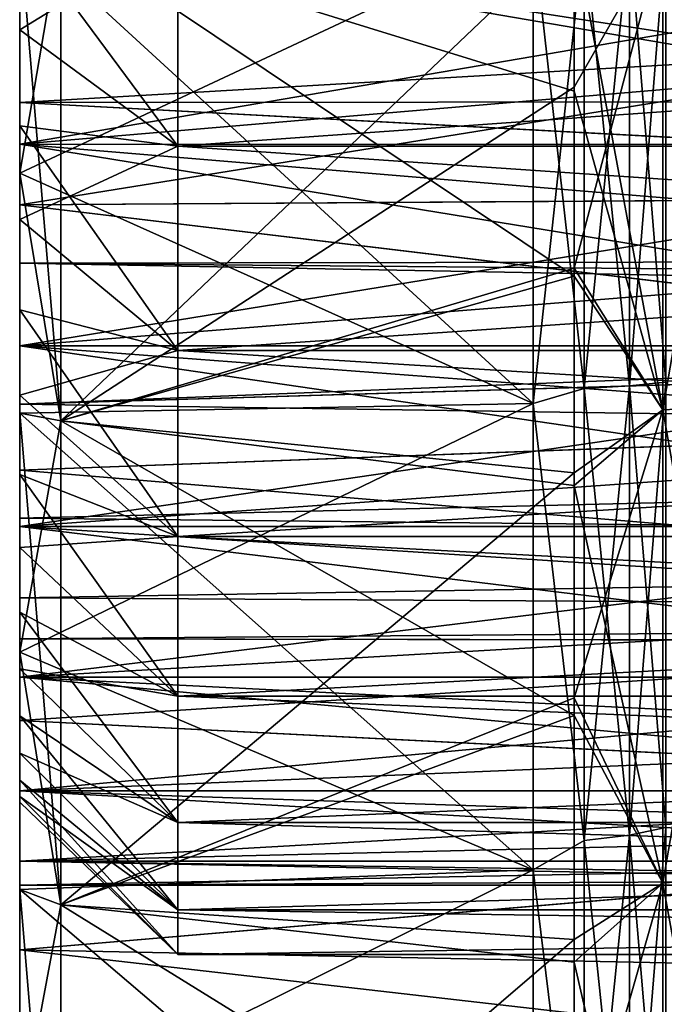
# Model space of a CAD drawing. Header units: metres. Extents: x 26 to 263, y -109 to 109.
# Tile 292 of 656: x 26.26 to 30.34, y 69.52 to 75.75. Entities that reach past the tile are written whole.
import ezdxf

# ---------------------------------------------------------------- set-up
doc = ezdxf.new("R2010")
doc.units = ezdxf.units.M
doc.layers.add('solid_500750', color=7, linetype='CONTINUOUS')

msp = doc.modelspace()

# ---------------------------------------------------------------- linework, layer by layer
at = {"layer": 'solid_500750'}
for points in [[(34.085598, 75.625412, -1.182589), (26.260599, 76.300003, -1.144705), (34.085598, 76.300003, -1.144705)], [(26.260599, 74.959785, -1.295745), (26.260599, 76.300003, 3.305295), (26.260599, 76.300003, -1.144705)], [(34.085598, 75.625412, -1.182589), (34.085598, 74.959312, -1.295765), (26.260599, 76.300003, -1.144705)], [(26.260599, 74.959785, -1.295745), (26.260599, 76.300003, -1.144705), (34.085598, 74.959312, -1.295765)], [(26.260599, 74.959785, -13.043665), (34.085598, 76.300003, -13.194705), (26.260599, 76.300003, -13.194705)], [(26.260599, 74.959785, -13.043665), (34.085598, 75.625412, -13.156821), (34.085598, 76.300003, -13.194705)], [(26.260599, 74.576172, -17.501884), (26.260599, 76.300003, -13.194705), (26.260599, 76.300003, -17.644705)], [(26.260599, 74.576172, -17.501884), (26.260599, 74.959785, -13.043665), (26.260599, 76.300003, -13.194705)], [(26.260599, 74.576172, 3.162473), (36.960598, 76.300003, 3.305295), (26.260599, 76.300003, 3.305295)], [(26.260599, 74.576172, 3.162473), (26.260599, 76.300003, 3.305295), (26.260599, 74.959785, -1.295745)], [(36.960598, 74.646263, -17.51334), (26.260599, 76.300003, -17.644705), (36.960598, 76.300003, -17.644705)], [(36.960598, 74.646263, -17.51334), (26.260599, 74.576172, -17.501884), (26.260599, 76.300003, -17.644705)], [(36.960598, 74.644821, 3.173699), (36.960598, 76.300003, 3.305295), (26.260599, 74.576172, 3.162473)], [(26.260599, 76.300003, -38.192493), (26.521072, 76.300003, -39.669704), (26.521072, 73.210678, -39.522541)], [(26.260599, 76.300003, -38.192493), (26.521072, 73.210678, -39.522541), (26.260599, 74.777786, -38.155125)], [(26.260599, 74.777786, 23.815714), (26.521072, 73.210678, 25.183132), (26.521072, 76.300003, 25.330294)], [(26.260599, 74.777786, 23.815714), (26.521072, 76.300003, 25.330294), (26.260599, 76.300003, 23.853083)], [(26.260599, 74.777786, -38.155125), (29.508106, 73.321663, -37.473866), (29.508106, 76.300003, -37.619869)], [(26.260599, 76.300003, -38.192493), (26.260599, 74.777786, -38.155125), (29.508106, 76.300003, -37.619869)], [(26.260599, 76.300003, 23.853083), (29.508106, 76.300003, 23.28046), (29.508106, 73.321655, 23.134453)], [(26.260599, 74.777786, 23.815714), (26.260599, 76.300003, 23.853083), (29.508106, 73.321655, 23.134453)], [(26.260599, 76.300003, -2.669705), (44.760601, 76.300003, -2.669705), (44.760601, 75.239151, -2.796602)], [(26.260599, 75.223312, -2.8005), (26.260599, 76.300003, -2.669705), (44.760601, 75.239151, -2.796602)], [(26.260599, 75.223312, -11.538911), (44.760601, 75.239151, -11.542809), (44.760601, 76.300003, -11.669705)], [(26.260599, 76.300003, -11.669705), (26.260599, 75.223312, -11.538911), (44.760601, 76.300003, -11.669705)], [(26.260599, 76.300003, -1.669706), (26.260599, 76.300003, -2.669705), (26.260599, 75.223312, -2.8005)], [(26.260599, 75.683014, -1.704469), (26.260599, 76.300003, -1.669706), (26.260599, 75.223312, -2.8005)], [(26.260599, 75.683014, -12.634942), (26.260599, 75.223312, -11.538911), (26.260599, 76.300003, -11.669705)], [(26.260599, 75.683014, -12.634942), (26.260599, 76.300003, -11.669705), (26.260599, 76.300003, -12.669705)], [(27.260599, 74.94857, -13.527665), (26.260599, 75.683014, -12.634942), (26.260599, 76.300003, -12.669705)], [(27.260599, 76.300003, -13.669705), (27.260599, 74.94857, -13.527665), (26.260599, 76.300003, -12.669705)], [(27.260599, 76.300003, -0.669705), (26.260599, 76.300003, -1.669706), (26.260599, 75.683014, -1.704469)], [(27.260599, 74.94857, -0.811746), (27.260599, 76.300003, -0.669705), (26.260599, 75.683014, -1.704469)], [(26.521072, 73.210678, 25.183132), (29.768578, 75.321411, 24.74267), (29.768578, 76.300003, 24.757671)], [(26.521072, 76.300003, 25.330294), (26.521072, 73.210678, 25.183132), (29.768578, 76.300003, 24.757671)], [(26.521072, 76.300003, -39.669704), (29.768578, 75.29612, -39.081295), (29.768578, 74.124962, -39.022911)], [(26.521072, 73.210678, -39.522541), (26.521072, 76.300003, -39.669704), (29.768578, 74.124962, -39.022911)], [(26.521072, 76.300003, -39.669704), (29.768578, 76.300003, -39.097084), (29.768578, 75.29612, -39.081295)], [(46.260601, 76.300003, -0.669705), (27.260599, 76.300003, -0.669705), (27.260599, 74.94857, -0.811746)], [(46.260601, 74.948891, -0.811753), (46.260601, 76.300003, -0.669705), (27.260599, 74.94857, -0.811746)], [(46.260601, 74.948891, -13.527658), (27.260599, 74.94857, -13.527665), (27.260599, 76.300003, -13.669705)], [(46.260601, 76.300003, -13.669705), (46.260601, 74.948891, -13.527658), (27.260599, 76.300003, -13.669705)], [(29.83115, 76.300003, -37.518108), (29.508106, 76.300003, -37.619869), (29.508106, 73.321663, -37.473866)], [(29.83115, 73.415199, -37.380688), (29.83115, 76.300003, -37.518108), (29.508106, 73.321663, -37.473866)], [(29.83115, 73.415199, 23.041277), (29.508106, 73.321655, 23.134453), (29.508106, 76.300003, 23.28046)], [(29.83115, 76.300003, 23.178698), (29.83115, 73.415199, 23.041277), (29.508106, 76.300003, 23.28046)], [(30.32963, 76.300003, 24.596983), (29.768578, 76.300003, 24.757671), (29.768578, 75.321411, 24.74267)], [(30.32963, 76.300003, 24.596983), (29.768578, 75.321411, 24.74267), (29.768578, 74.177361, 24.687033)], [(30.32963, 73.280388, 24.45314), (30.32963, 76.300003, 24.596983), (29.768578, 74.177361, 24.687033)], [(30.32963, 73.280388, -38.792553), (29.768578, 75.29612, -39.081295), (29.768578, 76.300003, -39.097084)], [(30.32963, 73.280388, -38.792553), (29.768578, 76.300003, -39.097084), (30.32963, 76.300003, -38.936394)], [(30.117727, 76.300003, -37.335697), (29.83115, 76.300003, -37.518108), (29.83115, 73.415199, -37.380688)], [(30.117727, 73.432541, -37.199104), (30.117727, 76.300003, -37.335697), (29.83115, 73.415199, -37.380688)], [(30.117727, 73.432541, 22.859692), (29.83115, 73.415199, 23.041277), (29.83115, 76.300003, 23.178698)], [(30.117727, 76.300003, 22.996286), (30.117727, 73.432541, 22.859692), (29.83115, 76.300003, 23.178698)], [(30.347261, 76.300003, -37.08527), (30.117727, 76.300003, -37.335697), (30.117727, 73.432541, -37.199104)], [(30.347261, 73.456345, -36.94981), (30.347261, 76.300003, -37.08527), (30.117727, 73.432541, -37.199104)], [(30.347261, 73.456345, 22.610397), (30.117727, 73.432541, 22.859692), (30.117727, 76.300003, 22.996286)], [(30.347261, 76.300003, 22.745857), (30.347261, 73.456345, 22.610397), (30.117727, 76.300003, 22.996286)], [(30.32963, 73.280388, 24.45314), (30.847132, 76.300003, 24.32217), (30.32963, 76.300003, 24.596983)], [(30.32963, 73.280388, 24.45314), (30.847132, 73.306503, 24.179573), (30.847132, 76.300003, 24.32217)], [(30.847132, 73.306503, -38.518982), (30.32963, 76.300003, -38.936394), (30.847132, 76.300003, -38.661583)], [(30.32963, 73.280388, -38.792553), (30.32963, 76.300003, -38.936394), (30.847132, 73.306503, -38.518982)], [(26.260599, 75.076416, -1.80762), (26.260599, 75.683014, -1.704469), (26.260599, 75.223312, -2.8005)], [(26.260599, 75.683014, -12.634942), (26.260599, 75.076416, -12.531791), (26.260599, 75.223312, -11.538911)], [(27.260599, 74.94857, -0.811746), (26.260599, 75.683014, -1.704469), (26.260599, 75.076416, -1.80762)], [(27.260599, 74.94857, -13.527665), (26.260599, 75.076416, -12.531791), (26.260599, 75.683014, -12.634942)], [(26.260599, 74.959785, -13.043665), (34.085598, 74.959312, -13.043646), (34.085598, 75.625412, -13.156821)], [(26.521072, 73.210678, 25.183132), (29.768578, 74.177361, 24.687033), (29.768578, 75.321411, 24.74267)], [(30.32963, 73.280388, -38.792553), (29.768578, 74.124962, -39.022911), (29.768578, 75.29612, -39.081295)], [(26.260599, 75.223312, -2.8005), (44.760601, 75.239151, -2.796602), (44.760601, 74.238449, -3.169705)], [(26.260599, 75.223312, -11.538911), (44.660599, 74.238449, -11.169705), (44.760601, 75.239151, -11.542809)], [(26.260599, 75.223312, -2.8005), (44.760601, 74.238449, -3.169705), (44.660599, 74.238449, -3.169705)], [(26.260599, 75.223312, -11.538911), (26.260599, 74.208427, -11.154037), (44.660599, 74.238449, -11.169705)], [(26.260599, 74.208427, -3.185374), (26.260599, 75.223312, -2.8005), (44.660599, 74.238449, -3.169705)], [(26.260599, 75.076416, -1.80762), (26.260599, 75.223312, -2.8005), (26.260599, 74.208427, -3.185374)], [(26.260599, 74.483589, -12.361106), (26.260599, 74.208427, -11.154037), (26.260599, 75.223312, -11.538911)], [(26.260599, 75.076416, -12.531791), (26.260599, 74.483589, -12.361106), (26.260599, 75.223312, -11.538911)], [(26.260599, 74.483589, -1.978305), (26.260599, 75.076416, -1.80762), (26.260599, 74.208427, -3.185374)], [(27.260599, 74.94857, -0.811746), (26.260599, 75.076416, -1.80762), (26.260599, 74.483589, -1.978305)], [(27.260599, 73.656212, -13.107751), (26.260599, 74.483589, -12.361106), (26.260599, 75.076416, -12.531791)], [(27.260599, 74.94857, -13.527665), (27.260599, 73.656212, -13.107751), (26.260599, 75.076416, -12.531791)], [(26.260599, 74.959785, -13.043665), (26.260599, 73.685738, -12.597849), (34.085598, 74.959312, -13.043646)], [(26.260599, 74.959785, -1.295745), (34.085598, 74.310066, -1.482808), (34.085598, 73.685852, -1.741368)], [(26.260599, 73.685738, -1.741562), (26.260599, 74.959785, -1.295745), (34.085598, 73.685852, -1.741368)], [(26.260599, 74.959785, -1.295745), (34.085598, 74.959312, -1.295765), (34.085598, 74.310066, -1.482808)], [(26.260599, 74.576172, 3.162473), (26.260599, 74.959785, -1.295745), (26.260599, 73.685738, -1.741562)], [(26.260599, 74.576172, -17.501884), (26.260599, 73.685738, -12.597849), (26.260599, 74.959785, -13.043665)], [(26.260599, 73.685738, -12.597849), (34.085598, 74.310066, -12.856603), (34.085598, 74.959312, -13.043646)], [(27.260599, 73.656212, -1.23166), (27.260599, 74.94857, -0.811746), (26.260599, 74.483589, -1.978305)], [(46.260601, 74.948891, -0.811753), (27.260599, 74.94857, -0.811746), (27.260599, 73.656212, -1.23166)], [(46.260601, 73.65596, -1.231853), (46.260601, 74.948891, -0.811753), (27.260599, 73.656212, -1.23166)], [(46.260601, 74.948891, -13.527658), (46.260601, 73.65596, -13.107557), (27.260599, 74.94857, -13.527665)], [(46.260601, 73.65596, -13.107557), (27.260599, 73.656212, -13.107751), (27.260599, 74.94857, -13.527665)], [(26.260599, 74.777786, -38.155125), (26.521072, 73.210678, -39.522541), (26.260599, 73.259232, -38.04311)], [(26.260599, 73.259232, 23.703699), (26.521072, 73.210678, 25.183132), (26.260599, 74.777786, 23.815714)], [(26.260599, 74.777786, -38.155125), (26.260599, 73.259232, -38.04311), (29.508106, 73.321663, -37.473866)], [(26.260599, 73.259232, 23.703699), (26.260599, 74.777786, 23.815714), (29.508106, 73.321655, 23.134453)], [(36.960598, 74.646263, -17.51334), (36.960598, 73.294876, -17.204388), (26.260599, 74.576172, -17.501884)], [(36.960598, 73.293022, 2.864421), (36.960598, 74.644821, 3.173699), (26.260599, 74.576172, 3.162473)], [(26.260599, 74.576172, 3.162473), (26.260599, 73.685738, -1.741562), (26.260599, 72.899254, 2.737874)], [(26.260599, 72.899254, -17.077284), (26.260599, 73.685738, -12.597849), (26.260599, 74.576172, -17.501884)], [(36.960598, 73.294876, -17.204388), (26.260599, 72.899254, -17.077284), (26.260599, 74.576172, -17.501884)], [(36.960598, 73.293022, 2.864421), (26.260599, 74.576172, 3.162473), (26.260599, 72.899254, 2.737874)], [(26.260599, 73.913338, -2.214592), (26.260599, 74.483589, -1.978305), (26.260599, 74.208427, -3.185374)], [(26.260599, 74.483589, -12.361106), (26.260599, 73.913338, -12.124819), (26.260599, 74.208427, -11.154037)], [(27.260599, 73.656212, -1.23166), (26.260599, 74.483589, -1.978305), (26.260599, 73.913338, -2.214592)], [(27.260599, 73.656212, -13.107751), (26.260599, 73.913338, -12.124819), (26.260599, 74.483589, -12.361106)], [(26.260599, 73.685738, -12.597849), (34.085598, 73.685852, -12.598042), (34.085598, 74.310066, -12.856603)], [(26.260599, 74.208427, -11.154037), (44.660599, 74.050293, -11.066988), (44.660599, 74.238449, -11.169705)], [(26.260599, 74.208427, -3.185374), (44.660599, 74.238449, -3.169705), (44.660599, 74.050293, -3.272423)], [(26.260599, 74.208427, -11.154037), (26.260599, 73.316238, -10.538222), (44.660599, 74.050293, -11.066988)], [(26.260599, 74.208427, -3.185374), (44.660599, 74.050293, -3.272423), (44.660599, 73.866676, -3.384348)], [(26.260599, 73.316238, -3.801188), (26.260599, 74.208427, -3.185374), (44.660599, 73.866676, -3.384348)], [(26.260599, 73.913338, -2.214592), (26.260599, 74.208427, -3.185374), (26.260599, 73.316238, -3.801188)], [(26.260599, 73.374046, -11.826728), (26.260599, 73.316238, -10.538222), (26.260599, 74.208427, -11.154037)], [(26.260599, 73.913338, -12.124819), (26.260599, 73.374046, -11.826728), (26.260599, 74.208427, -11.154037)], [(26.521072, 73.210678, 25.183132), (29.768578, 72.882584, 24.574249), (29.768578, 74.177361, 24.687033)], [(30.32963, 73.280388, 24.45314), (29.768578, 74.177361, 24.687033), (29.768578, 72.882584, 24.574249)], [(26.521072, 73.210678, -39.522541), (29.768578, 74.124962, -39.022911), (29.768578, 72.801331, -38.904808)], [(30.32963, 73.280388, -38.792553), (29.768578, 72.801331, -38.904808), (29.768578, 74.124962, -39.022911)], [(26.260599, 73.316238, -10.538222), (44.660599, 73.866676, -10.955063), (44.660599, 74.050293, -11.066988)], [(26.260599, 73.374046, -2.512683), (26.260599, 73.913338, -2.214592), (26.260599, 73.316238, -3.801188)], [(27.260599, 73.656212, -1.23166), (26.260599, 73.913338, -2.214592), (26.260599, 73.374046, -2.512683)], [(27.260599, 72.479393, -12.428316), (26.260599, 73.374046, -11.826728), (26.260599, 73.913338, -12.124819)], [(27.260599, 73.656212, -13.107751), (27.260599, 72.479393, -12.428316), (26.260599, 73.913338, -12.124819)], [(26.260599, 73.316238, -3.801188), (44.660599, 73.866676, -3.384348), (44.760601, 73.043175, -4.064468)], [(26.260599, 73.316238, -10.538222), (44.760601, 73.043175, -10.274942), (44.760601, 73.866676, -10.955063)], [(26.260599, 73.316238, -10.538222), (44.760601, 73.866676, -10.955063), (44.660599, 73.866676, -10.955063)], [(26.260599, 72.543129, -11.879925), (34.085598, 73.094505, -12.271218), (34.085598, 73.685852, -12.598042)], [(26.260599, 73.685738, -12.597849), (26.260599, 72.543129, -11.879925), (34.085598, 73.685852, -12.598042)], [(26.260599, 73.685738, -1.741562), (34.085598, 73.685852, -1.741368), (34.085598, 73.094505, -2.068192)], [(26.260599, 73.685738, -1.741562), (34.085598, 73.094505, -2.068192), (34.085598, 72.543472, -2.459171)], [(26.260599, 72.543129, -2.459487), (26.260599, 73.685738, -1.741562), (34.085598, 72.543472, -2.459171)], [(26.260599, 72.899254, 2.737874), (26.260599, 73.685738, -1.741562), (26.260599, 72.543129, -2.459487)], [(26.260599, 72.899254, -17.077284), (26.260599, 72.543129, -11.879925), (26.260599, 73.685738, -12.597849)], [(27.260599, 72.479393, -1.911095), (27.260599, 73.656212, -1.23166), (26.260599, 73.374046, -2.512683)], [(46.260601, 73.65596, -1.231853), (27.260599, 73.656212, -1.23166), (27.260599, 72.479393, -1.911095)], [(46.260601, 72.479393, -12.428316), (27.260599, 72.479393, -12.428316), (27.260599, 73.656212, -13.107751)], [(46.260601, 73.65596, -13.107557), (46.260601, 72.479393, -12.428316), (27.260599, 73.656212, -13.107751)], [(46.260601, 72.479393, -1.911095), (46.260601, 73.65596, -1.231853), (27.260599, 72.479393, -1.911095)], [(29.83115, 70.556526, -36.969673), (29.83115, 73.415199, -37.380688), (29.508106, 73.321663, -37.473866)], [(29.83115, 73.415199, 23.041277), (29.83115, 70.556526, 22.630262), (29.508106, 73.321655, 23.134453)], [(30.117727, 73.432541, -37.199104), (29.83115, 73.415199, -37.380688), (29.83115, 70.556526, -36.969673)], [(30.117727, 70.591049, -36.790558), (30.117727, 73.432541, -37.199104), (29.83115, 70.556526, -36.969673)], [(30.117727, 73.432541, 22.859692), (30.117727, 70.591049, 22.451147), (29.83115, 73.415199, 23.041277)], [(30.117727, 70.591049, 22.451147), (29.83115, 70.556526, 22.630262), (29.83115, 73.415199, 23.041277)], [(30.347261, 73.456345, -36.94981), (30.117727, 73.432541, -37.199104), (30.117727, 70.591049, -36.790558)], [(30.347261, 70.638443, -36.544655), (30.347261, 73.456345, -36.94981), (30.117727, 70.591049, -36.790558)], [(30.347261, 73.456345, 22.610397), (30.347261, 70.638443, 22.205244), (30.117727, 73.432541, 22.859692)], [(30.347261, 70.638443, 22.205244), (30.117727, 70.591049, 22.451147), (30.117727, 73.432541, 22.859692)], [(26.260599, 72.870995, -2.869491), (26.260599, 73.374046, -2.512683), (26.260599, 73.316238, -3.801188)], [(26.260599, 73.374046, -11.826728), (26.260599, 72.870995, -11.46992), (26.260599, 73.316238, -10.538222)], [(27.260599, 72.479393, -1.911095), (26.260599, 73.374046, -2.512683), (26.260599, 72.870995, -2.869491)], [(27.260599, 72.479393, -12.428316), (26.260599, 72.870995, -11.46992), (26.260599, 73.374046, -11.826728)], [(26.260599, 71.748009, -37.85672), (29.508106, 70.372307, -37.037331), (29.508106, 73.321663, -37.473866)], [(26.260599, 73.259232, -38.04311), (26.260599, 71.748009, -37.85672), (29.508106, 73.321663, -37.473866)], [(26.260599, 73.259232, 23.703699), (29.508106, 73.321655, 23.134453), (29.508106, 70.372299, 22.697918)], [(26.260599, 72.596611, -4.613532), (26.260599, 73.316238, -3.801188), (44.760601, 73.043175, -4.064468)], [(26.260599, 73.316238, -10.538222), (26.260599, 72.596611, -9.725879), (44.760601, 73.043175, -10.274942)], [(26.260599, 72.870995, -2.869491), (26.260599, 73.316238, -3.801188), (26.260599, 72.596611, -4.613532)], [(26.260599, 72.870995, -11.46992), (26.260599, 72.596611, -9.725879), (26.260599, 73.316238, -10.538222)], [(36.960598, 73.294876, -17.204388), (36.960598, 72.003761, -16.723133), (26.260599, 72.899254, -17.077284)], [(36.960598, 72.002251, 2.383041), (36.960598, 73.293022, 2.864421), (26.260599, 72.899254, 2.737874)], [(29.83115, 70.556526, -36.969673), (29.508106, 73.321663, -37.473866), (29.508106, 70.372307, -37.037331)], [(29.83115, 70.556526, 22.630262), (29.508106, 70.372299, 22.697918), (29.508106, 73.321655, 23.134453)], [(30.32963, 73.280388, -38.792553), (30.847132, 73.306503, -38.518982), (30.847132, 70.340126, -38.092484)], [(30.32963, 70.288116, 24.022917), (30.847132, 70.340126, 23.753071), (30.847132, 73.306503, 24.179573)], [(30.32963, 73.280388, 24.45314), (30.32963, 70.288116, 24.022917), (30.847132, 73.306503, 24.179573)], [(26.260599, 73.259232, -38.04311), (26.521072, 73.210678, -39.522541), (26.521072, 70.149338, -39.08239)], [(26.260599, 73.259232, -38.04311), (26.521072, 70.149338, -39.08239), (26.260599, 71.748009, -37.85672)], [(26.260599, 71.748009, 23.517307), (26.521072, 73.210678, 25.183132), (26.260599, 73.259232, 23.703699)], [(26.260599, 71.748009, 23.517307), (26.260599, 73.259232, 23.703699), (29.508106, 70.372299, 22.697918)], [(30.32963, 73.280388, 24.45314), (29.768578, 72.882584, 24.574249), (29.768578, 71.459396, 24.388588)], [(30.32963, 73.280388, 24.45314), (29.768578, 71.459396, 24.388588), (30.32963, 70.288116, 24.022917)], [(30.32963, 70.288116, -38.362328), (29.768578, 72.801331, -38.904808), (30.32963, 73.280388, -38.792553)], [(30.32963, 70.288116, -38.362328), (30.32963, 73.280388, -38.792553), (30.847132, 70.340126, -38.092484)], [(26.260599, 71.748009, 23.517307), (26.521072, 70.149338, 24.742977), (26.521072, 73.210678, 25.183132)], [(26.521072, 73.210678, 25.183132), (26.521072, 70.149338, 24.742977), (29.768578, 72.882584, 24.574249)], [(26.521072, 73.210678, -39.522541), (29.768578, 72.801331, -38.904808), (29.768578, 71.347626, -38.710655)], [(26.521072, 70.149338, -39.08239), (26.521072, 73.210678, -39.522541), (29.768578, 71.347626, -38.710655)], [(26.260599, 72.543129, -11.879925), (34.085598, 72.543472, -11.88024), (34.085598, 73.094505, -12.271218)], [(26.260599, 72.596611, -4.613532), (44.760601, 73.043175, -4.064468), (44.760601, 72.402885, -4.919705)], [(26.260599, 72.596611, -9.725879), (44.760601, 72.402885, -9.419705), (44.760601, 73.043175, -10.274942)], [(26.260599, 72.899254, 2.737874), (26.260599, 72.543129, -2.459487), (26.260599, 71.589783, -3.412834)], [(26.260599, 72.899254, 2.737874), (26.260599, 71.589783, -3.412834), (26.260599, 71.31501, 2.043038)], [(26.260599, 71.31501, -16.382448), (26.260599, 72.543129, -11.879925), (26.260599, 72.899254, -17.077284)], [(36.960598, 72.003761, -16.723133), (26.260599, 71.31501, -16.382448), (26.260599, 72.899254, -17.077284)], [(36.960598, 72.002251, 2.383041), (26.260599, 72.899254, 2.737874), (26.260599, 71.31501, 2.043038)], [(26.260599, 72.410675, -3.280931), (26.260599, 72.870995, -2.869491), (26.260599, 72.596611, -4.613532)], [(26.260599, 72.870995, -11.46992), (26.260599, 72.410675, -11.058479), (26.260599, 72.596611, -9.725879)], [(27.260599, 72.479393, -1.911095), (26.260599, 72.870995, -2.869491), (26.260599, 72.410675, -3.280931)], [(27.260599, 71.469559, -11.519054), (26.260599, 72.410675, -11.058479), (26.260599, 72.870995, -11.46992)], [(27.260599, 72.479393, -12.428316), (27.260599, 71.469559, -11.519054), (26.260599, 72.870995, -11.46992)], [(26.521072, 70.149338, 24.742977), (29.768578, 71.459396, 24.388588), (29.768578, 72.882584, 24.574249)], [(30.32963, 70.288116, -38.362328), (29.768578, 71.347626, -38.710655), (29.768578, 72.801331, -38.904808)], [(26.260599, 72.092346, -5.57421), (26.260599, 72.596611, -4.613532), (44.760601, 72.402885, -4.919705)], [(26.260599, 72.596611, -9.725879), (26.260599, 72.092346, -8.765201), (44.760601, 72.402885, -9.419705)], [(26.260599, 72.410675, -3.280931), (26.260599, 72.596611, -4.613532), (26.260599, 72.092346, -5.57421)], [(26.260599, 72.410675, -11.058479), (26.260599, 72.092346, -8.765201), (26.260599, 72.596611, -9.725879)], [(26.260599, 71.589783, -10.926578), (34.085598, 72.03968, -11.430024), (34.085598, 72.543472, -11.88024)], [(26.260599, 72.543129, -11.879925), (26.260599, 71.589783, -10.926578), (34.085598, 72.543472, -11.88024)], [(26.260599, 72.543129, -2.459487), (34.085598, 72.543472, -2.459171), (34.085598, 72.03968, -2.909387)], [(26.260599, 72.543129, -2.459487), (34.085598, 72.03968, -2.909387), (34.085598, 71.589462, -3.413179)], [(26.260599, 71.589783, -3.412834), (26.260599, 72.543129, -2.459487), (34.085598, 71.589462, -3.413179)], [(26.260599, 71.31501, -16.382448), (26.260599, 71.589783, -10.926578), (26.260599, 72.543129, -11.879925)], [(27.260599, 71.469559, -2.820357), (27.260599, 72.479393, -1.911095), (26.260599, 72.410675, -3.280931)], [(46.260601, 72.479393, -1.911095), (27.260599, 72.479393, -1.911095), (27.260599, 71.469559, -2.820357)], [(46.260601, 71.469818, -2.820174), (46.260601, 72.479393, -1.911095), (27.260599, 71.469559, -2.820357)], [(46.260601, 71.469818, -11.519238), (27.260599, 71.469559, -11.519054), (27.260599, 72.479393, -12.428316)], [(46.260601, 72.479393, -12.428316), (46.260601, 71.469818, -11.519238), (27.260599, 72.479393, -12.428316)], [(26.260599, 72.000092, -3.740455), (26.260599, 72.410675, -3.280931), (26.260599, 72.092346, -5.57421)], [(26.260599, 72.410675, -11.058479), (26.260599, 72.000092, -10.598955), (26.260599, 72.092346, -8.765201)], [(27.260599, 71.469559, -2.820357), (26.260599, 72.410675, -3.280931), (26.260599, 72.000092, -3.740455)], [(27.260599, 71.469559, -11.519054), (26.260599, 72.000092, -10.598955), (26.260599, 72.410675, -11.058479)], [(26.260599, 72.092346, -5.57421), (44.760601, 72.402885, -4.919705), (44.760601, 71.982376, -5.901832)], [(26.260599, 72.092346, -8.765201), (44.760601, 71.982376, -8.437579), (44.760601, 72.402885, -9.419705)], [(26.260599, 71.832916, -6.626974), (26.260599, 72.092346, -5.57421), (44.760601, 71.982376, -5.901832)], [(26.260599, 72.092346, -8.765201), (26.260599, 71.832916, -7.712437), (44.760601, 71.982376, -8.437579)], [(26.260599, 72.000092, -3.740455), (26.260599, 72.092346, -5.57421), (26.260599, 71.832916, -6.626974)], [(26.260599, 72.000092, -10.598955), (26.260599, 71.832916, -7.712437), (26.260599, 72.092346, -8.765201)], [(26.260599, 71.589783, -10.926578), (34.085598, 71.589462, -10.926231), (34.085598, 72.03968, -11.430024)], [(36.960598, 72.003761, -16.723133), (36.960598, 70.776161, -16.069864), (26.260599, 71.31501, -16.382448)], [(36.960598, 70.774925, 1.729685), (36.960598, 72.002251, 2.383041), (26.260599, 71.31501, 2.043038)], [(26.260599, 71.643196, -4.243273), (26.260599, 72.000092, -3.740455), (26.260599, 71.832916, -6.626974)], [(26.260599, 72.000092, -10.598955), (26.260599, 71.643196, -10.096138), (26.260599, 71.832916, -7.712437)], [(27.260599, 71.469559, -2.820357), (26.260599, 72.000092, -3.740455), (26.260599, 71.643196, -4.243273)], [(27.260599, 70.670837, -10.419705), (26.260599, 71.643196, -10.096138), (26.260599, 72.000092, -10.598955)], [(27.260599, 71.469559, -11.519054), (27.260599, 70.670837, -10.419705), (26.260599, 72.000092, -10.598955)], [(26.260599, 71.832916, -6.626974), (44.760601, 71.982376, -5.901832), (44.760601, 71.805122, -6.955062)], [(26.260599, 71.832916, -7.712437), (44.660599, 71.805122, -7.384348), (44.760601, 71.982376, -8.437579)], [(26.260599, 71.832916, -6.626974), (44.760601, 71.805122, -6.955062), (44.660599, 71.805122, -6.955062)], [(26.260599, 71.832916, -6.626974), (44.660599, 71.800003, -7.169705), (44.660599, 71.805122, -7.384348)], [(26.260599, 71.832916, -7.712437), (26.260599, 71.832916, -6.626974), (44.660599, 71.805122, -7.384348)], [(26.260599, 71.832916, -6.626974), (44.660599, 71.805122, -6.955062), (44.660599, 71.800003, -7.169705)], [(26.260599, 71.643196, -10.096138), (26.260599, 71.832916, -6.626974), (26.260599, 71.832916, -7.712437)], [(26.260599, 71.643196, -10.096138), (26.260599, 71.643196, -4.243273), (26.260599, 71.832916, -6.626974)], [(26.260599, 71.748009, -37.85672), (26.521072, 70.149338, -39.08239), (26.260599, 70.247757, -37.596401)], [(26.260599, 70.247757, 23.256989), (26.521072, 70.149338, 24.742977), (26.260599, 71.748009, 23.517307)], [(26.260599, 71.748009, -37.85672), (26.260599, 70.247757, -37.596401), (29.508106, 70.372307, -37.037331)], [(26.260599, 70.247757, 23.256989), (26.260599, 71.748009, 23.517307), (29.508106, 70.372299, 22.697918)], [(26.260599, 71.344536, -9.555687), (26.260599, 71.344536, -4.783723), (26.260599, 71.643196, -4.243273)], [(27.260599, 70.670837, -3.919705), (26.260599, 71.643196, -4.243273), (26.260599, 71.344536, -4.783723)], [(26.260599, 71.643196, -10.096138), (26.260599, 71.344536, -9.555687), (26.260599, 71.643196, -4.243273)], [(27.260599, 70.670837, -3.919705), (27.260599, 71.469559, -2.820357), (26.260599, 71.643196, -4.243273)], [(27.260599, 70.670837, -10.419705), (26.260599, 71.344536, -9.555687), (26.260599, 71.643196, -10.096138)], [(26.260599, 71.589783, -10.926578), (26.260599, 70.871857, -9.783969), (34.085598, 71.589462, -10.926231)], [(26.260599, 71.589783, -3.412834), (34.085598, 71.198486, -3.964212), (34.085598, 70.871666, -4.555556)], [(26.260599, 70.871857, -4.555441), (26.260599, 71.589783, -3.412834), (34.085598, 70.871666, -4.555556)], [(26.260599, 71.589783, -3.412834), (34.085598, 71.589462, -3.413179), (34.085598, 71.198486, -3.964212)], [(26.260599, 71.31501, 2.043038), (26.260599, 71.589783, -3.412834), (26.260599, 70.871857, -4.555441)], [(26.260599, 71.31501, -16.382448), (26.260599, 70.871857, -9.783969), (26.260599, 71.589783, -10.926578)], [(26.260599, 70.871857, -9.783969), (34.085598, 71.198486, -10.375198), (34.085598, 71.589462, -10.926231)], [(26.521072, 70.149338, 24.742977), (29.768578, 69.931351, 24.116037), (29.768578, 71.459396, 24.388588)], [(46.260601, 71.469818, -2.820174), (27.260599, 71.469559, -2.820357), (27.260599, 70.670837, -3.919705)], [(46.260601, 70.670746, -3.920012), (46.260601, 71.469818, -2.820174), (27.260599, 70.670837, -3.919705)], [(46.260601, 71.469818, -11.519238), (46.260601, 70.670746, -10.419399), (27.260599, 71.469559, -11.519054)], [(46.260601, 70.670746, -10.419399), (27.260599, 70.670837, -10.419705), (27.260599, 71.469559, -11.519054)], [(30.32963, 70.288116, 24.022917), (29.768578, 71.459396, 24.388588), (29.768578, 69.931351, 24.116037)], [(26.260599, 71.108757, -8.986279), (26.260599, 71.108757, -5.353132), (26.260599, 71.344536, -4.783723)], [(27.260599, 70.670837, -3.919705), (26.260599, 71.344536, -4.783723), (26.260599, 71.108757, -5.353132)], [(26.260599, 71.344536, -9.555687), (26.260599, 71.108757, -8.986279), (26.260599, 71.344536, -4.783723)], [(27.260599, 70.118134, -9.178316), (26.260599, 71.108757, -8.986279), (26.260599, 71.344536, -9.555687)], [(27.260599, 70.670837, -10.419705), (27.260599, 70.118134, -9.178316), (26.260599, 71.344536, -9.555687)], [(26.260599, 71.31501, 2.043038), (26.260599, 70.871857, -4.555441), (26.260599, 70.426041, -5.829493)], [(26.260599, 71.31501, 2.043038), (26.260599, 70.426041, -5.829493), (26.260599, 69.866676, 1.09689)], [(26.260599, 69.866676, -15.4363), (26.260599, 70.871857, -9.783969), (26.260599, 71.31501, -16.382448)], [(36.960598, 70.776161, -16.069864), (26.260599, 69.866676, -15.4363), (26.260599, 71.31501, -16.382448)], [(36.960598, 70.774925, 1.729685), (26.260599, 71.31501, 2.043038), (26.260599, 69.866676, 1.09689)], [(26.521072, 70.149338, -39.08239), (29.768578, 71.347626, -38.710655), (29.768578, 69.787651, -38.425854)], [(30.32963, 70.288116, -38.362328), (29.768578, 69.787651, -38.425854), (29.768578, 71.347626, -38.710655)], [(26.260599, 70.871857, -9.783969), (34.085598, 70.871666, -9.783855), (34.085598, 71.198486, -10.375198)], [(26.260599, 70.937996, -8.393919), (26.260599, 70.937996, -5.945492), (26.260599, 71.108757, -5.353132)], [(27.260599, 70.118134, -5.161095), (26.260599, 71.108757, -5.353132), (26.260599, 70.937996, -5.945492)], [(26.260599, 71.108757, -8.986279), (26.260599, 70.937996, -8.393919), (26.260599, 71.108757, -5.353132)], [(27.260599, 70.118134, -5.161095), (27.260599, 70.670837, -3.919705), (26.260599, 71.108757, -5.353132)], [(27.260599, 70.118134, -9.178316), (26.260599, 70.937996, -8.393919), (26.260599, 71.108757, -8.986279)], [(26.260599, 70.834572, -7.785118), (26.260599, 70.834572, -6.554293), (26.260599, 70.937996, -5.945492)], [(27.260599, 70.118134, -5.161095), (26.260599, 70.937996, -5.945492), (26.260599, 70.834572, -6.554293)], [(26.260599, 70.937996, -8.393919), (26.260599, 70.834572, -7.785118), (26.260599, 70.937996, -5.945492)], [(27.260599, 69.835609, -7.849141), (26.260599, 70.834572, -7.785118), (26.260599, 70.937996, -8.393919)], [(27.260599, 70.118134, -9.178316), (27.260599, 69.835609, -7.849141), (26.260599, 70.937996, -8.393919)], [(26.260599, 70.871857, -9.783969), (26.260599, 70.426041, -8.509918), (34.085598, 70.871666, -9.783855)], [(26.260599, 70.871857, -4.555441), (34.085598, 70.613106, -5.179774), (34.085598, 70.426056, -5.829017)], [(26.260599, 70.426041, -5.829493), (26.260599, 70.871857, -4.555441), (34.085598, 70.426056, -5.829017)], [(26.260599, 70.871857, -4.555441), (34.085598, 70.871666, -4.555556), (34.085598, 70.613106, -5.179774)], [(26.260599, 69.866676, -15.4363), (26.260599, 70.426041, -8.509918), (26.260599, 70.871857, -9.783969)], [(26.260599, 70.426041, -8.509918), (34.085598, 70.613106, -9.159636), (34.085598, 70.871666, -9.783855)], [(26.260599, 70.834572, -7.785118), (26.260599, 70.800095, -7.169705), (26.260599, 70.834572, -6.554293)], [(27.260599, 69.835609, -6.490271), (26.260599, 70.834572, -6.554293), (26.260599, 70.800095, -7.169705)], [(27.260599, 69.835609, -6.490271), (27.260599, 70.118134, -5.161095), (26.260599, 70.834572, -6.554293)], [(27.260599, 69.835609, -7.849141), (26.260599, 70.800095, -7.169705), (26.260599, 70.834572, -7.785118)], [(27.260599, 69.835609, -7.849141), (27.260599, 69.835609, -6.490271), (26.260599, 70.800095, -7.169705)], [(36.960598, 70.776161, -16.069864), (36.960598, 69.650757, -15.263728), (26.260599, 69.866676, -15.4363)], [(36.960598, 69.649773, 0.923509), (36.960598, 70.774925, 1.729685), (26.260599, 69.866676, 1.09689)], [(26.260599, 70.426041, -8.509918), (34.085598, 70.426056, -8.510394), (34.085598, 70.613106, -9.159636)], [(46.260601, 70.670746, -3.920012), (27.260599, 70.670837, -3.919705), (27.260599, 70.118134, -5.161095)], [(46.260601, 70.118134, -9.178316), (27.260599, 70.118134, -9.178316), (27.260599, 70.670837, -10.419705)], [(46.260601, 70.670746, -10.419399), (46.260601, 70.118134, -9.178316), (27.260599, 70.670837, -10.419705)], [(46.260601, 70.118134, -5.161095), (46.260601, 70.670746, -3.920012), (27.260599, 70.118134, -5.161095)], [(30.347261, 70.638443, -36.544655), (30.117727, 70.591049, -36.790558), (30.117727, 67.801262, -36.113762)], [(30.347261, 67.871811, -35.873478), (30.347261, 70.638443, -36.544655), (30.117727, 67.801262, -36.113762)], [(30.347261, 70.638443, 22.205244), (30.347261, 67.871811, 21.534067), (30.117727, 70.591049, 22.451147)], [(29.83115, 67.74987, -36.288784), (29.83115, 70.556526, -36.969673), (29.508106, 70.372307, -37.037331)], [(29.83115, 70.556526, 22.630262), (29.83115, 67.74987, 21.949373), (29.508106, 70.372299, 22.697918)], [(30.117727, 70.591049, -36.790558), (29.83115, 70.556526, -36.969673), (29.83115, 67.74987, -36.288784)], [(30.117727, 67.801262, -36.113762), (30.117727, 70.591049, -36.790558), (29.83115, 67.74987, -36.288784)], [(30.117727, 70.591049, 22.451147), (30.117727, 67.801262, 21.774351), (29.83115, 70.556526, 22.630262)], [(30.117727, 67.801262, 21.774351), (29.83115, 67.74987, 21.949373), (29.83115, 70.556526, 22.630262)], [(30.347261, 67.871811, 21.534067), (30.117727, 67.801262, 21.774351), (30.117727, 70.591049, 22.451147)], [(26.260599, 70.275002, -7.169705), (34.085598, 70.312881, -7.844291), (34.085598, 70.426056, -8.510394)], [(26.260599, 70.426041, -8.509918), (26.260599, 70.275002, -7.169705), (34.085598, 70.426056, -8.510394)], [(26.260599, 70.426041, -5.829493), (34.085598, 70.426056, -5.829017), (34.085598, 70.312881, -6.49512)], [(26.260599, 70.426041, -5.829493), (34.085598, 70.312881, -6.49512), (34.085598, 70.275002, -7.169705)], [(26.260599, 70.275002, -7.169705), (26.260599, 70.426041, -5.829493), (34.085598, 70.275002, -7.169705)], [(26.260599, 69.866676, 1.09689), (26.260599, 70.426041, -5.829493), (26.260599, 70.275002, -7.169705)], [(26.260599, 69.866676, -15.4363), (26.260599, 70.275002, -7.169705), (26.260599, 70.426041, -8.509918)], [(26.260599, 68.762077, -37.262779), (29.508106, 67.477562, -36.313782), (29.508106, 70.372307, -37.037331)], [(26.260599, 70.247757, -37.596401), (26.260599, 68.762077, -37.262779), (29.508106, 70.372307, -37.037331)], [(26.260599, 70.247757, 23.256989), (29.508106, 70.372299, 22.697918), (29.508106, 67.477623, 21.974388)], [(29.83115, 67.74987, -36.288784), (29.508106, 70.372307, -37.037331), (29.508106, 67.477562, -36.313782)], [(29.83115, 67.74987, 21.949373), (29.508106, 67.477623, 21.974388), (29.508106, 70.372299, 22.697918)], [(26.260599, 70.275002, -7.169705), (34.085598, 70.275002, -7.169705), (34.085598, 70.312881, -7.844291)], [(30.32963, 70.288116, -38.362328), (30.847132, 70.340126, -38.092484), (30.847132, 67.427711, -37.385941)], [(30.32963, 67.350288, 23.310209), (30.847132, 67.427711, 23.046528), (30.847132, 70.340126, 23.753071)], [(30.32963, 70.288116, 24.022917), (30.32963, 67.350288, 23.310209), (30.847132, 70.340126, 23.753071)], [(26.260599, 69.866676, 1.09689), (26.260599, 70.275002, -7.169705), (26.260599, 69.866676, -15.4363)], [(26.260599, 70.247757, -37.596401), (26.521072, 70.149338, -39.08239), (26.521072, 67.143692, -38.353226)], [(26.260599, 70.247757, -37.596401), (26.521072, 67.143692, -38.353226), (26.260599, 68.762077, -37.262779)], [(26.260599, 68.762077, 22.923368), (26.521072, 70.149338, 24.742977), (26.260599, 70.247757, 23.256989)], [(26.260599, 68.762077, 22.923368), (26.260599, 70.247757, 23.256989), (29.508106, 67.477623, 21.974388)], [(30.32963, 70.288116, 24.022917), (29.768578, 69.931351, 24.116037), (29.768578, 68.317673, 23.743719)], [(30.32963, 70.288116, 24.022917), (29.768578, 68.317673, 23.743719), (30.32963, 67.350288, 23.310209)], [(30.32963, 67.350288, -37.64962), (29.768578, 69.787651, -38.425854), (30.32963, 70.288116, -38.362328)], [(30.32963, 67.350288, -37.64962), (30.32963, 70.288116, -38.362328), (30.847132, 67.427711, -37.385941)], [(26.260599, 68.762077, 22.923368), (26.521072, 67.143692, 24.013817), (26.521072, 70.149338, 24.742977)], [(26.521072, 70.149338, 24.742977), (26.521072, 67.143692, 24.013817), (29.768578, 69.931351, 24.116037)], [(26.521072, 70.149338, -39.08239), (29.768578, 69.787651, -38.425854), (29.768578, 68.141159, -38.037014)], [(26.521072, 67.143692, -38.353226), (26.521072, 70.149338, -39.08239), (29.768578, 68.141159, -38.037014)], [(46.260601, 70.118134, -5.161095), (27.260599, 70.118134, -5.161095), (27.260599, 69.835609, -6.490271)], [(46.260601, 69.835716, -6.489968), (46.260601, 70.118134, -5.161095), (27.260599, 69.835609, -6.490271)], [(46.260601, 69.835716, -7.849443), (27.260599, 69.835609, -7.849141), (27.260599, 70.118134, -9.178316)], [(46.260601, 70.118134, -9.178316), (46.260601, 69.835716, -7.849443), (27.260599, 70.118134, -9.178316)], [(26.521072, 67.143692, 24.013817), (29.768578, 68.317673, 23.743719), (29.768578, 69.931351, 24.116037)], [(26.260599, 69.866676, 1.09689), (26.260599, 69.866676, -15.4363), (26.260599, 68.593781, -14.264627)], [(36.960598, 68.640549, -14.315223), (26.260599, 68.593781, -14.264627), (26.260599, 69.866676, -15.4363)], [(36.960598, 69.650757, -15.263728), (36.960598, 68.640549, -14.315223), (26.260599, 69.866676, -15.4363)], [(26.260599, 69.866676, 1.09689), (26.260599, 68.593781, -14.264627), (26.260599, 68.593781, -0.074784)], [(36.960598, 69.649773, 0.923509), (26.260599, 69.866676, 1.09689), (26.260599, 68.593781, -0.074784)], [(46.260601, 69.835716, -6.489968), (27.260599, 69.835609, -6.490271), (27.260599, 69.835609, -7.849141)], [(46.260601, 69.835716, -7.849443), (46.260601, 69.835716, -6.489968), (27.260599, 69.835609, -7.849141)], [(30.32963, 67.350288, -37.64962), (29.768578, 68.141159, -38.037014), (29.768578, 69.787651, -38.425854)], [(36.960598, 68.639832, -0.024959), (36.960598, 69.649773, 0.923509), (26.260599, 68.593781, -0.074784)]]:
    msp.add_3dface(points, dxfattribs=at)

doc.saveas('drawing.dxf')
